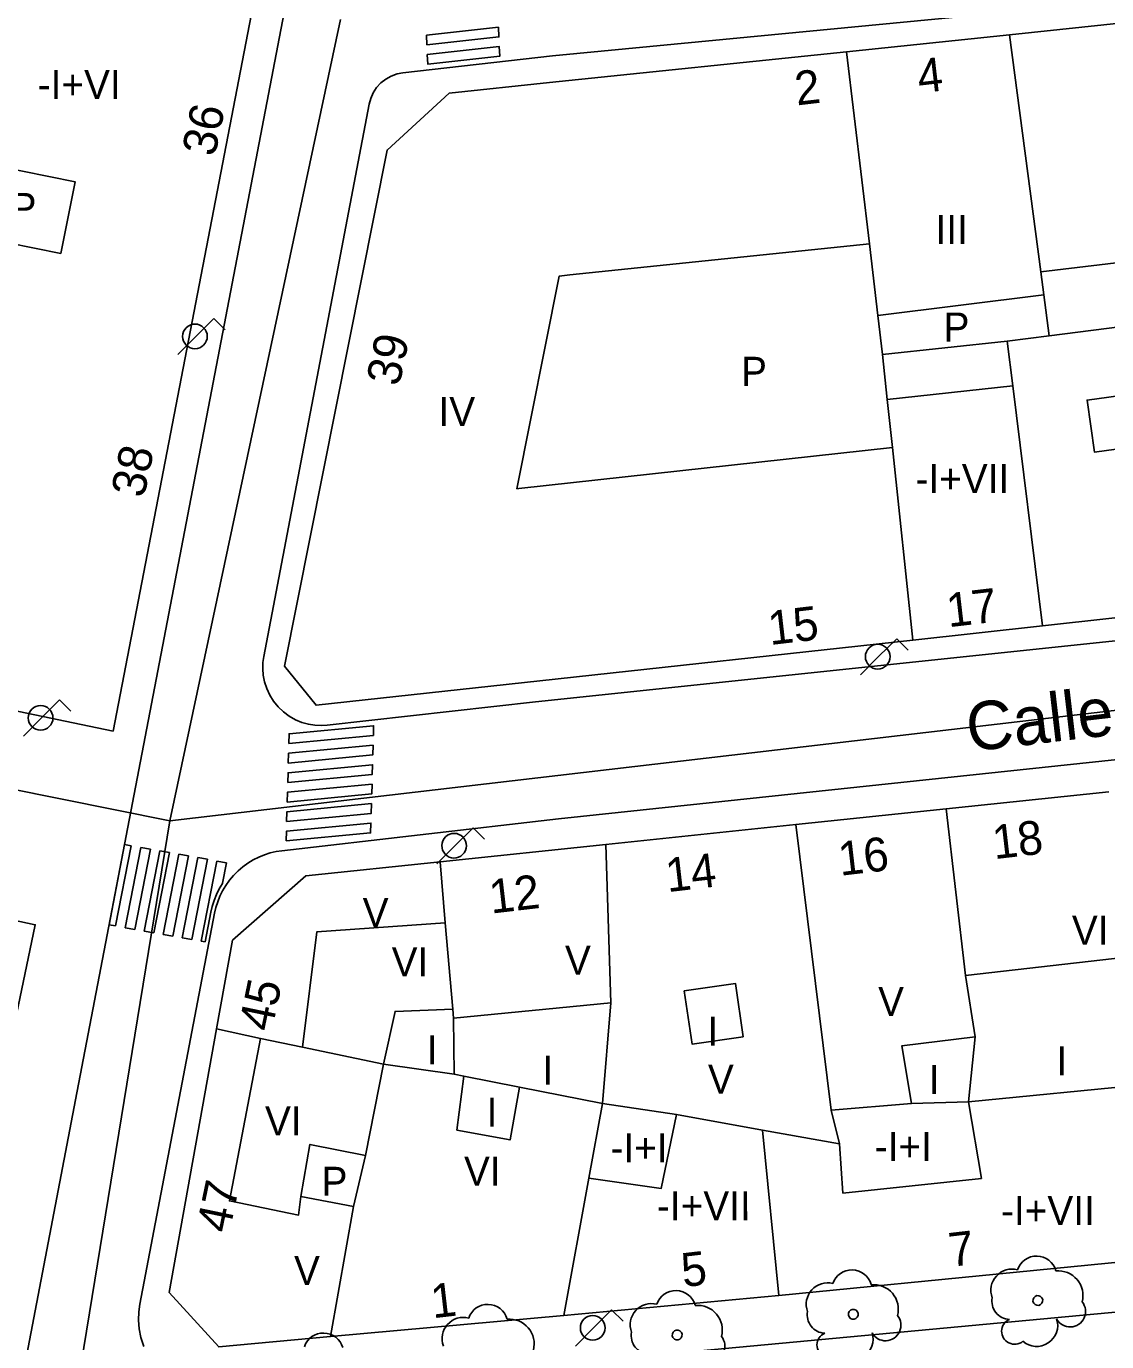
# Model space of a CAD drawing. Extents: x 282771 to 285132, y 4823109 to 4825496.
# Drawn here: x 284723.9 to 284779.8, y 4823452.2 to 4823520.2 of the extents above; entities that cross this region are included whole.
import ezdxf

# ---------------------------------------------------------------- set-up
doc = ezdxf.new("R2010")
doc.units = 0
for name, color, linetype in [('ACERA-BORDILLO', 7, 'Continuous'), ('ARBOL', 7, 'Continuous'), ('CALLE-EJE', 7, 'Continuous'), ('CALLE-TEXTO', 7, 'Continuous'), ('EDIFICIO', 7, 'Continuous'), ('FAROLA', 7, 'Continuous'), ('INTERIOR-EDIFICIO', 7, 'Continuous'), ('MEDIANERA', 7, 'Continuous'), ('NUM-PORTAL', 7, 'Continuous'), ('PASO-PEATONES', 7, 'Continuous'), ('TXT-ALTURA-EDIFICIO', 7, 'Continuous')]:
    doc.layers.add(name, color=color, linetype=linetype)

msp = doc.modelspace()

# ---------------------------------------------------------------- linework, layer by layer
at = {"layer": 'ACERA-BORDILLO'}
for points in [[(284710.992, 4823569.911), (284740.456, 4823563.995), (284740.878, 4823563.891), (284741.302, 4823563.745), (284741.722, 4823563.557), (284742.132, 4823563.326), (284742.526, 4823563.051), (284742.896, 4823562.735), (284743.238, 4823562.382), (284743.544, 4823561.994), (284743.81, 4823561.578), (284744.033, 4823561.14), (284744.211, 4823560.687), (284744.342, 4823560.225), (284744.427, 4823559.761), (284744.467, 4823559.303), (284744.466, 4823558.855), (284744.427, 4823558.422), (284744.324, 4823557.661), (284735.903, 4823513.72), (284726.493, 4823464.69), (284717.632, 4823418.449)], [(284793.933, 4823522.781), (284751.143, 4823518.661), (284743.407, 4823517.779), (284743.11, 4823517.722), (284742.814, 4823517.616), (284742.531, 4823517.46), (284742.274, 4823517.258), (284742.053, 4823517.017), (284741.876, 4823516.746), (284741.748, 4823516.459), (284741.669, 4823516.167), (284736.217, 4823487.603), (284736.175, 4823487.296), (284736.165, 4823486.973), (284736.191, 4823486.636), (284736.259, 4823486.292), (284736.37, 4823485.949), (284736.525, 4823485.614), (284736.723, 4823485.296), (284736.962, 4823485.003), (284737.236, 4823484.742), (284737.538, 4823484.519), (284737.86, 4823484.339), (284738.193, 4823484.202), (284738.531, 4823484.108), (284738.864, 4823484.055), (284739.188, 4823484.04), (284739.497, 4823484.059), (284750.263, 4823485.26), (284841.831, 4823494.897)], [(284842.721, 4823488.909), (284751.463, 4823479.21), (284737.154, 4823477.568), (284736.857, 4823477.523), (284736.559, 4823477.454), (284736.262, 4823477.36), (284735.967, 4823477.241), (284735.68, 4823477.098), (284735.402, 4823476.93), (284735.138, 4823476.739), (284734.888, 4823476.526), (284734.658, 4823476.293), (284734.447, 4823476.043), (284734.259, 4823475.779), (284734.094, 4823475.503), (284733.954, 4823475.219), (284733.839, 4823474.929), (284733.748, 4823474.636), (284733.681, 4823474.344), (284729.82, 4823454.134), (284729.764, 4823453.728), (284729.75, 4823453.299), (284729.785, 4823452.854), (284729.872, 4823452.399), (284730.017, 4823451.945)], [(284747.313, 4823450.65), (284845.963, 4823459.834)]]:
    msp.add_lwpolyline(points, dxfattribs=at)
at = {"layer": 'ARBOL'}
for centre, major_axis, start_param, end_param in [((284776.173, 4823455.578), (0.593, 0.852), 5.593588, 8.137266), ((284766.626, 4823454.864), (0.594, 0.852), 5.593865, 8.137544), ((284774.913, 4823454.848), (0.627, 0.9), 0.353926, 2.537757), ((284777.303, 4823454.578), (0.727, 1.044), 5.05935, 6.992591), ((284765.366, 4823454.134), (0.627, 0.9), 0.354204, 2.538035), ((284767.756, 4823453.864), (0.727, 1.044), 5.059628, 6.992868), ((284757.525, 4823453.794), (0.594, 0.852), 5.594148, 8.137827), ((284774.803, 4823454.278), (-0.534, -0.768), 5.121593, 6.858778), ((284747.8, 4823453.08), (0.594, 0.852), 5.594432, 8.138111), ((284756.265, 4823453.064), (0.627, 0.9), 0.354487, 2.538318), ((284758.655, 4823452.794), (0.728, 1.044), 5.059911, 6.993151), ((284777.913, 4823453.748), (-0.455, -0.654), 5.826069, 9.142693), ((284746.54, 4823452.35), (0.627, 0.9), 0.354771, 2.538602), ((284748.93, 4823452.08), (0.728, 1.044), 5.060195, 6.993435), ((284765.256, 4823453.564), (-0.535, -0.768), 5.121871, 6.859056), ((284768.366, 4823453.034), (-0.455, -0.654), 5.826346, 9.142971), ((284775.043, 4823452.728), (-0.384, -0.551), 4.164066, 7.5803), ((284776.183, 4823453.028), (-0.62, -0.891), 6.174995, 8.775073), ((284739.303, 4823451.6), (0.594, 0.852), 5.59471, 8.138388), ((284756.155, 4823452.494), (-0.535, -0.767), 5.122154, 6.859339), ((284759.265, 4823451.964), (-0.456, -0.654), 5.826629, 9.143254), ((284765.496, 4823452.014), (-0.384, -0.551), 4.164344, 7.580577), ((284766.636, 4823452.314), (-0.621, -0.891), 6.175273, 8.775351)]:
    msp.add_ellipse(centre, major_axis=major_axis, ratio=0.999978, start_param=start_param, end_param=end_param, dxfattribs=at)
for centre, major_axis in [((284776.243, 4823454.318), (0.145, 0.209)), ((284766.696, 4823453.604), (0.146, 0.209)), ((284757.595, 4823452.534), (0.146, 0.209))]:
    msp.add_ellipse(centre, major_axis=major_axis, ratio=0.999978, dxfattribs=at)
at = {"layer": 'CALLE-EJE'}
for points in [[(284740.183, 4823520.531), (284731.363, 4823479.12)], [(284850.983, 4823493.081), (284731.363, 4823479.12)], [(284731.363, 4823479.12), (284689.213, 4823487.59)], [(284731.363, 4823479.12), (284725.682, 4823444.29)]]:
    msp.add_lwpolyline(points, dxfattribs=at)
at = {"layer": 'EDIFICIO'}
for points in [[(284694.183, 4823490.88), (284728.433, 4823483.75), (284743.464, 4823561.691), (284725.794, 4823565.051), (284710.224, 4823568.031), (284706.453, 4823549.91), (284701.923, 4823528.12), (284694.183, 4823490.88)], [(284787.143, 4823521.051), (284774.773, 4823519.751), (284766.353, 4823518.871), (284750.993, 4823517.281), (284745.808, 4823516.727), (284742.597, 4823513.792), (284737.293, 4823487.11), (284738.923, 4823485.09), (284750.493, 4823486.35), (284769.773, 4823488.461), (284776.483, 4823489.191), (284787.083, 4823490.361)], [(284779.913, 4823480.611), (284771.503, 4823479.73), (284763.723, 4823478.92), (284753.913, 4823477.89), (284745.333, 4823477), (284738.393, 4823476.27), (284734.603, 4823472.94), (284733.773, 4823468.36), (284731.333, 4823454.73), (284733.893, 4823451.92), (284739.673, 4823452.45), (284751.743, 4823453.55), (284762.843, 4823454.58), (284799.723, 4823458.191)], [(284715.352, 4823430.699), (284717.882, 4823442.74), (284719.592, 4823450.86), (284722.123, 4823462.9), (284724.403, 4823473.74), (284695.733, 4823479.97), (284684.222, 4823425.779), (284713.042, 4823419.719), (284715.352, 4823430.699)]]:
    msp.add_lwpolyline(points, dxfattribs=at)
at = {"layer": 'FAROLA'}
for p, q in [((284733.641, 4823505.087), (284732.701, 4823504.157)), ((284734.231, 4823504.497), (284733.641, 4823505.087)), ((284732.701, 4823504.157), (284731.771, 4823503.217)), ((284768.945, 4823488.531), (284768.005, 4823487.601)), ((284769.535, 4823487.941), (284768.945, 4823488.531)), ((284768.005, 4823487.601), (284767.075, 4823486.661)), ((284725.661, 4823485.367), (284724.721, 4823484.437)), ((284726.251, 4823484.777), (284725.661, 4823485.367)), ((284724.721, 4823484.437), (284723.791, 4823483.497)), ((284747.043, 4823478.76), (284746.103, 4823477.83)), ((284747.633, 4823478.17), (284747.043, 4823478.76)), ((284746.103, 4823477.83), (284745.173, 4823476.89)), ((284754.207, 4823453.834), (284753.267, 4823452.904)), ((284754.797, 4823453.244), (284754.207, 4823453.834)), ((284753.267, 4823452.904), (284752.337, 4823451.964))]:
    msp.add_line(p, q, dxfattribs=at)
for centre in [(284732.661, 4823504.157), (284767.965, 4823487.601), (284724.681, 4823484.437), (284753.227, 4823452.904)]:
    msp.add_circle(centre, 0.638, dxfattribs=at)
msp.add_ellipse((284746.063, 4823477.83), major_axis=(0.364, 0.523), ratio=0.999978, dxfattribs=at)
at = {"layer": 'INTERIOR-EDIFICIO'}
for q in [(284749.44, 4823465.355), (284753.031, 4823460.647)]:
    msp.add_line((284753.733, 4823464.51), q, dxfattribs=at)
for points in [[(284720.263, 4823509.55), (284725.723, 4823508.45), (284726.463, 4823512.15), (284721.003, 4823513.25)], [(284774.949, 4823501.596), (284768.459, 4823500.891), (284768.722, 4823498.405), (284749.408, 4823496.291), (284749.311, 4823496.281), (284751.497, 4823507.278), (284752.039, 4823507.335), (284767.534, 4823508.939), (284767.974, 4823505.237), (284776.553, 4823506.297), (284776.395, 4823507.491), (284788.671, 4823508.96)], [(284784.913, 4823505.221), (284776.833, 4823504.181), (284774.663, 4823503.911), (284774.949, 4823501.596)], [(284781.663, 4823501.261), (284782.033, 4823498.571), (284779.173, 4823498.171), (284778.793, 4823500.861), (284781.663, 4823501.261)], [(284781.813, 4823465.48), (284772.653, 4823464.59), (284773.323, 4823460.63), (284766.163, 4823459.87), (284765.983, 4823462.41), (284765.563, 4823464.15), (284769.703, 4823464.5), (284769.203, 4823467.48), (284773.003, 4823467.95), (284772.503, 4823471.12), (284780.803, 4823472.06)], [(284757.963, 4823470.32), (284758.363, 4823467.57), (284761.003, 4823467.95), (284760.613, 4823470.7), (284757.963, 4823470.32)], [(284749.44, 4823465.355), (284748.953, 4823462.62), (284746.203, 4823463.13), (284746.559, 4823465.922), (284746.063, 4823466.02), (284742.403, 4823466.54), (284743.013, 4823469.26), (284745.992, 4823469.38), (284746.033, 4823468.91), (284754.163, 4823469.71), (284753.733, 4823464.51)], [(284753.031, 4823460.647), (284756.773, 4823460.11), (284757.563, 4823463.93), (284753.733, 4823464.51)], [(284738.143, 4823459.7), (284740.863, 4823459.18), (284741.486, 4823461.807), (284738.603, 4823462.39), (284738.143, 4823459.7)]]:
    msp.add_lwpolyline(points, dxfattribs=at)
at = {"layer": 'MEDIANERA'}
for p, q in [((284776.395, 4823507.491), (284774.773, 4823519.751)), ((284766.353, 4823518.871), (284767.534, 4823508.939)), ((284776.833, 4823504.181), (284776.553, 4823506.297)), ((284767.974, 4823505.237), (284768.213, 4823503.221)), ((284768.213, 4823503.221), (284774.663, 4823503.911)), ((284768.459, 4823500.891), (284768.213, 4823503.221)), ((284774.949, 4823501.596), (284776.483, 4823489.191)), ((284768.722, 4823498.405), (284769.773, 4823488.461)), ((284772.503, 4823471.12), (284771.503, 4823479.73)), ((284765.563, 4823464.15), (284763.723, 4823478.92)), ((284753.913, 4823477.89), (284754.163, 4823469.71)), ((284745.333, 4823477), (284745.603, 4823473.84)), ((284745.603, 4823473.84), (284745.992, 4823469.38)), ((284746.033, 4823468.91), (284746.063, 4823466.02)), ((284736.053, 4823467.87), (284733.773, 4823468.36)), ((284738.223, 4823467.41), (284736.053, 4823467.87)), ((284746.559, 4823465.922), (284749.44, 4823465.355)), ((284762.013, 4823463.12), (284757.563, 4823463.93)), ((284762.013, 4823463.12), (284762.843, 4823454.58)), ((284762.013, 4823463.12), (284765.983, 4823462.41)), ((284753.031, 4823460.647), (284751.743, 4823453.55)), ((284740.863, 4823459.18), (284739.673, 4823452.45))]:
    msp.add_line(p, q, dxfattribs=at)
for points in [[(284745.603, 4823473.84), (284738.963, 4823473.37), (284738.223, 4823467.41)], [(284736.053, 4823467.87), (284734.443, 4823459.47), (284738.023, 4823458.73), (284738.143, 4823459.7)], [(284738.223, 4823467.41), (284742.403, 4823466.54), (284741.486, 4823461.807)], [(284769.703, 4823464.5), (284772.653, 4823464.59), (284773.003, 4823467.95)]]:
    msp.add_lwpolyline(points, dxfattribs=at)
at = {"layer": 'PASO-PEATONES'}
for p, q in [((284729.026, 4823477.889), (284728.229, 4823473.737)), ((284728.56, 4823473.678), (284729.37, 4823477.828)), ((284729.37, 4823477.828), (284729.026, 4823477.889)), ((284729.863, 4823477.74), (284729.053, 4823473.59)), ((284729.545, 4823473.502), (284730.355, 4823477.652)), ((284730.355, 4823477.652), (284729.863, 4823477.74)), ((284730.847, 4823477.564), (284730.037, 4823473.414)), ((284730.529, 4823473.327), (284731.34, 4823477.477)), ((284731.34, 4823477.477), (284730.847, 4823477.564)), ((284731.832, 4823477.389), (284731.022, 4823473.239)), ((284731.514, 4823473.151), (284732.324, 4823477.301)), ((284732.324, 4823477.301), (284731.832, 4823477.389)), ((284732.816, 4823477.213), (284732.006, 4823473.063)), ((284732.499, 4823472.975), (284733.309, 4823477.125)), ((284733.309, 4823477.125), (284732.816, 4823477.213)), ((284733.801, 4823477.037), (284732.991, 4823472.887)), ((284734.293, 4823476.95), (284733.801, 4823477.037)), ((284733.192, 4823472.852), (284733.485, 4823474.386)), ((284728.229, 4823473.737), (284728.56, 4823473.678)), ((284729.053, 4823473.59), (284729.545, 4823473.502)), ((284730.037, 4823473.414), (284730.529, 4823473.327)), ((284731.022, 4823473.239), (284731.514, 4823473.151)), ((284732.006, 4823473.063), (284732.499, 4823472.975)), ((284732.991, 4823472.887), (284733.192, 4823472.852))]:
    msp.add_line(p, q, dxfattribs=at)
for points in [[(284744.632, 4823519.735), (284748.354, 4823520.138), (284748.377, 4823519.637), (284744.654, 4823519.235)], [(284744.677, 4823518.734), (284748.399, 4823519.137), (284748.421, 4823518.636), (284744.699, 4823518.234)], [(284737.516, 4823483.109), (284737.53, 4823483.613), (284741.901, 4823484.031), (284741.887, 4823483.528)], [(284737.488, 4823482.102), (284737.502, 4823482.605), (284741.873, 4823483.024), (284741.859, 4823482.52)], [(284737.46, 4823481.094), (284737.474, 4823481.598), (284741.845, 4823482.017), (284741.831, 4823481.513)], [(284737.431, 4823480.087), (284737.445, 4823480.591), (284741.817, 4823481.009), (284741.803, 4823480.506)], [(284737.403, 4823479.08), (284737.417, 4823479.583), (284741.788, 4823480.002), (284741.774, 4823479.498)], [(284737.375, 4823478.072), (284737.389, 4823478.576), (284741.76, 4823478.995), (284741.746, 4823478.491)]]:
    msp.add_lwpolyline(points, close=True, dxfattribs=at)
for points in [[(284734.084, 4823475.875), (284734.086, 4823475.889), (284734.293, 4823476.95)], [(284733.485, 4823474.386), (284733.555, 4823474.689), (284733.65, 4823474.996), (284733.771, 4823475.3), (284733.919, 4823475.599), (284734.084, 4823475.875)]]:
    msp.add_lwpolyline(points, dxfattribs=at)

# ---------------------------------------------------------------- texts
at = {"layer": 'CALLE-TEXTO'}
msp.add_text('Calle Fray Ceferino González', height=2.5, rotation=6.65711, dxfattribs=at).set_placement((284772.692, 4823482.685))
at = {"layer": 'NUM-PORTAL'}
for s, rotation, p in [('4', 6.64063, (284770.115, 4823516.721)), ('2', 6.64063, (284763.781, 4823516.094)), ('36', 78.13956, (284733.687, 4823513.402)), ('39', 78.22956, (284743.22, 4823501.529)), ('38', 78.13956, (284730.02, 4823495.758)), ('17', 6.64062, (284771.624, 4823489.119)), ('15', 6.64062, (284762.397, 4823488.2)), ('18', 6.64062, (284773.996, 4823477.129)), ('16', 6.64062, (284766.027, 4823476.272)), ('14', 6.64062, (284757.1, 4823475.424)), ('12', 6.64062, (284747.979, 4823474.316)), ('45', 78.22956, (284736.629, 4823468.166)), ('47', 78.22956, (284734.44, 4823457.75)), ('7', 6.64062, (284771.735, 4823456.055)), ('5', 6.64062, (284757.911, 4823455.005)), ('1', 6.64062, (284744.963, 4823453.396))]:
    msp.add_text(s, height=1.75, rotation=rotation, dxfattribs=at).set_placement(p)
at = {"layer": 'TXT-ALTURA-EDIFICIO'}
for s, p in [('-I+VI', (284724.531, 4823516.43)), ('P', (284723.128, 4823510.07)), ('III', (284770.951, 4823508.931)), ('P', (284771.368, 4823503.891)), ('P', (284760.898, 4823501.601)), ('IV', (284745.254, 4823499.52)), ('-I+VII', (284769.915, 4823496.053)), ('V', (284741.334, 4823473.62)), ('VI', (284778.003, 4823472.71)), ('VI', (284742.833, 4823471.08)), ('V', (284751.794, 4823471.16)), ('V', (284767.984, 4823469.03)), ('I', (284759.162, 4823467.49)), ('I', (284744.652, 4823466.53)), ('I', (284777.202, 4823465.95)), ('I', (284750.622, 4823465.47)), ('V', (284759.184, 4823465.01)), ('I', (284770.602, 4823465)), ('I', (284747.742, 4823463.31)), ('VI', (284736.283, 4823462.85)), ('-I+I', (284754.149, 4823461.46)), ('-I+I', (284767.809, 4823461.53)), ('VI', (284746.573, 4823460.26)), ('P', (284739.207, 4823459.73)), ('-I+VII', (284756.55, 4823458.47)), ('-I+VII', (284774.34, 4823458.22)), ('V', (284737.784, 4823455.12))]:
    msp.add_text(s, height=1.5, rotation=0.00059, dxfattribs=at).set_placement(p)

doc.saveas('drawing.dxf')
